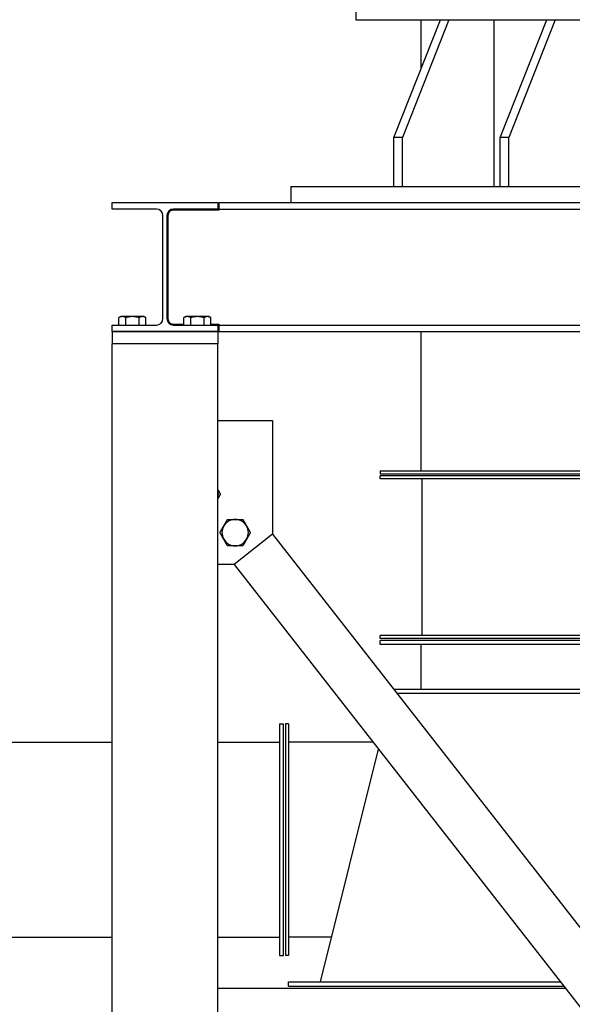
# Model space of a CAD drawing. Header units: inches. Extents: x 36 to 1719, y -84 to 1122.
# Tile 460 of 571: x 1471 to 1505, y 492 to 552. Entities that reach past the tile are written whole.
import ezdxf

# ---------------------------------------------------------------- set-up
doc = ezdxf.new("R2010")
doc.units = ezdxf.units.IN
doc.header["$LTSCALE"] = 48
doc.header["$MEASUREMENT"] = 0
doc.layers.add('Visible (ANSI)', color=7, linetype='Continuous', lineweight=30)

msp = doc.modelspace()

# ---------------------------------------------------------------- linework, layer by layer
at = {"layer": 'Visible (ANSI)'}
for p, q in [((1491.84812, 553.02877), (1491.84812, 552.27877)), ((1491.84812, 552.27877), (1497.04306, 552.27877)), ((1494.17632, 545.02877), (1497.04306, 552.27877)), ((1497.57339, 552.27877), (1494.70665, 545.02877)), ((1495.84812, 552.27877), (1495.84812, 549.25676)), ((1497.04306, 552.27877), (1504.11413, 552.27877)), ((1500.35198, 542.02877), (1500.35198, 552.27877)), ((1500.71706, 545.02877), (1503.5838, 552.27877)), ((1504.11413, 552.27877), (1501.24739, 545.02877)), ((1504.11413, 552.27877), (1537.08211, 552.27877)), ((1494.70665, 545.02877), (1494.17632, 545.02877)), ((1494.17632, 542.02877), (1494.17632, 545.02877)), ((1494.70665, 542.02877), (1494.70665, 545.02877)), ((1501.24739, 545.02877), (1500.71706, 545.02877)), ((1500.71706, 542.02877), (1500.71706, 545.02877)), ((1501.24739, 542.02877), (1501.24739, 545.02877)), ((1487.84812, 542.02877), (1487.84812, 541.02877)), ((1487.84812, 542.02877), (1494.17632, 542.02877)), ((1494.17632, 542.02877), (1501.24739, 542.02877)), ((1501.24739, 542.02877), (1539.94885, 542.02877)), ((1476.84812, 540.62877), (1476.84812, 541.02877)), ((1476.84812, 541.02877), (1483.34812, 541.02877)), ((1483.34812, 541.02877), (1483.34812, 540.62877)), ((1483.40812, 541.02877), (1557.78812, 541.02877)), ((1483.40812, 541.02877), (1483.40812, 540.62877)), ((1479.57562, 540.62877), (1476.84812, 540.62877)), ((1479.97562, 533.89877), (1479.97562, 540.22877)), ((1480.22062, 540.22877), (1480.22062, 533.89877)), ((1480.28062, 540.22877), (1480.28062, 533.89877)), ((1483.34812, 540.62877), (1480.62062, 540.62877)), ((1483.40812, 540.56877), (1480.62062, 540.56877)), ((1483.40812, 540.62877), (1557.78812, 540.62877)), ((1483.40812, 540.62877), (1483.40812, 540.56877)), ((1477.37937, 534.02065), (1477.26818, 533.95645)), ((1477.47566, 534.02065), (1477.37937, 534.02065)), ((1478.09812, 534.02065), (1477.47566, 534.02065)), ((1478.72058, 534.02065), (1478.09812, 534.02065)), ((1478.81687, 534.02065), (1478.72058, 534.02065)), ((1478.81687, 534.02065), (1478.92806, 533.95645)), ((1481.37937, 534.02065), (1481.26818, 533.95645)), ((1481.47566, 534.02065), (1481.37937, 534.02065)), ((1482.09812, 534.02065), (1481.47566, 534.02065)), ((1482.72058, 534.02065), (1482.09812, 534.02065)), ((1482.81687, 534.02065), (1482.72058, 534.02065)), ((1482.81687, 534.02065), (1482.92806, 533.95645)), ((1476.84812, 533.09877), (1476.84812, 533.49877)), ((1476.84812, 533.49877), (1479.57562, 533.49877)), ((1477.26818, 533.49877), (1477.26818, 533.95645)), ((1477.68315, 533.49877), (1477.68315, 533.95645)), ((1478.51309, 533.49877), (1478.51309, 533.95645)), ((1478.92806, 533.49877), (1478.92806, 533.95645)), ((1480.62062, 533.55877), (1481.26818, 533.55877)), ((1480.62062, 533.49877), (1483.34812, 533.49877)), ((1481.26818, 533.49877), (1481.26818, 533.95645)), ((1481.68315, 533.49877), (1481.68315, 533.95645)), ((1482.51309, 533.49877), (1482.51309, 533.95645)), ((1482.92806, 533.49877), (1482.92806, 533.95645)), ((1482.92806, 533.55877), (1483.40812, 533.55877)), ((1483.34812, 533.49877), (1483.34812, 533.09877)), ((1483.40812, 533.55877), (1483.40812, 533.49877)), ((1483.40812, 533.49877), (1557.78812, 533.49877)), ((1483.40812, 533.49877), (1483.40812, 533.09877)), ((1483.34812, 533.09877), (1476.84812, 533.09877)), ((1476.85062, 533.09877), (1483.34562, 533.09877)), ((1476.85062, 533.09877), (1476.85062, 532.34877)), ((1483.34562, 533.09877), (1483.34562, 532.34877)), ((1483.40812, 533.09877), (1557.78812, 533.09877)), ((1495.84812, 533.09877), (1495.84812, 524.54627)), ((1483.34812, 532.34877), (1476.84812, 532.34877)), ((1476.84812, 404.10877), (1476.84812, 532.34877)), ((1483.34562, 532.34877), (1476.85062, 532.34877)), ((1483.34812, 404.10877), (1483.34812, 532.34877)), ((1483.34812, 527.63572), (1486.72062, 527.63572)), ((1486.72062, 527.63572), (1486.72062, 520.63572)), ((1493.34812, 524.54627), (1493.34812, 524.35877)), ((1493.34812, 524.54627), (1547.84812, 524.54627)), ((1493.34812, 524.35877), (1547.84812, 524.35877)), ((1493.34812, 524.04627), (1493.34812, 524.23377)), ((1547.84812, 524.23377), (1493.34812, 524.23377)), ((1547.84812, 524.04627), (1493.34812, 524.04627)), ((1495.91062, 524.04627), (1495.91062, 514.42127)), ((1486.72062, 520.63572), (1484.357, 518.78821)), ((1486.72062, 520.63572), (1520.59812, 477.29448)), ((1484.357, 518.78821), (1483.34812, 518.78821)), ((1484.357, 518.78821), (1518.69426, 474.85877)), ((1493.34812, 514.23377), (1493.34812, 514.42127)), ((1547.84812, 514.42127), (1493.34812, 514.42127)), ((1547.84812, 514.23377), (1493.34812, 514.23377)), ((1493.34812, 513.85877), (1493.34812, 514.10877)), ((1547.84812, 514.10877), (1493.34812, 514.10877)), ((1547.84812, 513.85877), (1493.34812, 513.85877)), ((1495.84812, 513.85877), (1495.84812, 511.10877)), ((1494.16732, 511.10877), (1547.02892, 511.10877)), ((1494.36273, 510.85877), (1546.83351, 510.85877)), ((1487.13562, 508.98377), (1487.38562, 508.98377)), ((1487.13562, 508.98377), (1487.13562, 494.73377)), ((1487.38562, 494.73377), (1487.38562, 508.98377)), ((1487.69812, 508.98377), (1487.51062, 508.98377)), ((1487.51062, 508.98377), (1487.51062, 494.73377)), ((1487.69812, 508.98377), (1487.69812, 494.73377)), ((1418.01062, 507.85877), (1476.84812, 507.85877)), ((1483.34812, 507.85877), (1487.13562, 507.85877)), ((1492.89995, 507.85877), (1487.69812, 507.85877)), ((1489.66062, 493.10877), (1493.23951, 507.42435)), ((1418.01062, 495.85879), (1476.84812, 495.85879)), ((1483.34812, 495.85879), (1487.13562, 495.85879)), ((1490.34812, 495.85877), (1487.69812, 495.85877)), ((1487.13562, 494.73377), (1487.38562, 494.73377)), ((1487.69812, 494.73377), (1487.51062, 494.73377)), ((1487.69812, 492.85877), (1487.69812, 493.10877)), ((1487.69812, 493.10877), (1504.42922, 493.10877)), ((1487.69812, 492.85877), (1504.62464, 492.85877)), ((1483.34812, 492.73377), (1504.72234, 492.73377))]:
    msp.add_line(p, q, dxfattribs=at)
for centre, radius, start, end in [((1479.57562, 540.22877), 0.4, 0, 90), ((1480.62062, 540.22877), 0.4, 90, 180), ((1479.57562, 533.89877), 0.4, 270, 0), ((1480.62062, 533.89877), 0.4, 180, 270), ((1482.57057, 523.10343), 0.8125, 343.1331043, 16.8668957), ((1484.41809, 520.73982), 0.8125, 90, 150), ((1484.41809, 520.73982), 0.8125, 30, 90), ((1484.41809, 520.73982), 0.8125, 150, 210), ((1484.41809, 520.73982), 0.8125, 330, 30), ((1484.41809, 520.73982), 0.8125, 210, 270), ((1484.41809, 520.73982), 0.8125, 270, 330)]:
    msp.add_arc(centre, radius, start, end, dxfattribs=at)
for points, knots in [([(1480.62062, 540.56877), (1480.5968, 540.56877), (1480.57365, 540.56628), (1480.52912, 540.55702), (1480.50772, 540.55024), (1480.44661, 540.52421), (1480.40995, 540.49893), (1480.35185, 540.44083), (1480.32591, 540.40426), (1480.29024, 540.32099), (1480.28062, 540.27419), (1480.28062, 540.22877)], [2.83635101, 2.83635101, 2.83635101, 2.83635101, 3.0178533, 3.0178533, 3.19935559, 3.19935559, 3.56236017, 3.56236017, 3.90844335, 3.90844335, 4.25452652, 4.25452652, 4.25452652, 4.25452652]), ([(1480.28062, 533.89877), (1480.28062, 533.85335), (1480.29024, 533.80656), (1480.32591, 533.72328), (1480.35185, 533.68671), (1480.40995, 533.62861), (1480.44661, 533.60334), (1480.50772, 533.5773), (1480.52912, 533.57053), (1480.57365, 533.56127), (1480.5968, 533.55877), (1480.62062, 533.55877)], [-1.41817551, -1.41817551, -1.41817551, -1.41817551, -1.07209233, -1.07209233, -0.72600916, -0.72600916, -0.36300458, -0.36300458, -0.18150229, -0.18150229, 0, 0, 0, 0])]:
    msp.add_open_spline(points, degree=3, knots=knots, dxfattribs=at)
for points, weights in [([(1477.47566, 534.02065), (1477.37937, 534.02065), (1477.26818, 533.95645)], [1, 1.0379548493, 1]), ([(1477.68315, 533.95645), (1477.57196, 534.02065), (1477.47566, 534.02065)], [1, 1.0379548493, 1]), ([(1478.09812, 534.02065), (1477.90553, 534.02065), (1477.68315, 533.95645)], [1, 1.0379548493, 1]), ([(1478.51309, 533.95645), (1478.29071, 534.02065), (1478.09812, 534.02065)], [1, 1.0379548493, 1]), ([(1478.72058, 534.02065), (1478.62428, 534.02065), (1478.51309, 533.95645)], [1, 1.0379548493, 1]), ([(1478.92806, 533.95645), (1478.81687, 534.02065), (1478.72058, 534.02065)], [1, 1.0379548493, 1]), ([(1481.47566, 534.02065), (1481.37937, 534.02065), (1481.26818, 533.95645)], [1, 1.0379548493, 1]), ([(1481.68315, 533.95645), (1481.57196, 534.02065), (1481.47566, 534.02065)], [1, 1.0379548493, 1]), ([(1482.09812, 534.02065), (1481.90553, 534.02065), (1481.68315, 533.95645)], [1, 1.0379548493, 1]), ([(1482.51309, 533.95645), (1482.29071, 534.02065), (1482.09812, 534.02065)], [1, 1.0379548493, 1]), ([(1482.72058, 534.02065), (1482.62428, 534.02065), (1482.51309, 533.95645)], [1, 1.0379548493, 1]), ([(1482.92806, 533.95645), (1482.81687, 534.02065), (1482.72058, 534.02065)], [1, 1.0379548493, 1]), ([(1483.34812, 523.38168), (1483.42333, 523.25142), (1483.50877, 523.10343)], [1.01674270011, 1.02548966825, 1]), ([(1483.50877, 523.10343), (1483.42333, 522.95545), (1483.34812, 522.82519)], [1, 1.02548966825, 1.01674270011]), ([(1483.71444, 521.14607), (1483.82329, 521.33461), (1483.94899, 521.55232)], [1, 1.0379548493, 1]), ([(1483.94899, 521.55232), (1484.20038, 521.55232), (1484.41809, 521.55232)], [1, 1.0379548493, 1]), ([(1484.41809, 521.55232), (1484.63579, 521.55232), (1484.88718, 521.55232)], [1, 1.0379548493, 1]), ([(1484.88718, 521.55232), (1485.01288, 521.33461), (1485.12173, 521.14607)], [1, 1.0379548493, 1]), ([(1483.47989, 520.73982), (1483.60559, 520.95752), (1483.71444, 521.14607)], [1, 1.0379548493, 1]), ([(1483.71444, 520.33357), (1483.60559, 520.52211), (1483.47989, 520.73982)], [1, 1.0379548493, 1]), ([(1485.12173, 521.14607), (1485.23059, 520.95752), (1485.35628, 520.73982)], [1, 1.0379548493, 1]), ([(1485.35628, 520.73982), (1485.23059, 520.52211), (1485.12173, 520.33357)], [1, 1.0379548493, 1]), ([(1483.94899, 519.92732), (1483.82329, 520.14502), (1483.71444, 520.33357)], [1, 1.0379548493, 1]), ([(1485.12173, 520.33357), (1485.01288, 520.14502), (1484.88718, 519.92732)], [1, 1.0379548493, 1]), ([(1484.41809, 519.92732), (1484.20038, 519.92732), (1483.94899, 519.92732)], [1, 1.0379548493, 1]), ([(1484.88718, 519.92732), (1484.63579, 519.92732), (1484.41809, 519.92732)], [1, 1.0379548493, 1])]:
    msp.add_rational_spline(points, weights, degree=2, dxfattribs=at)

doc.saveas('drawing.dxf')
